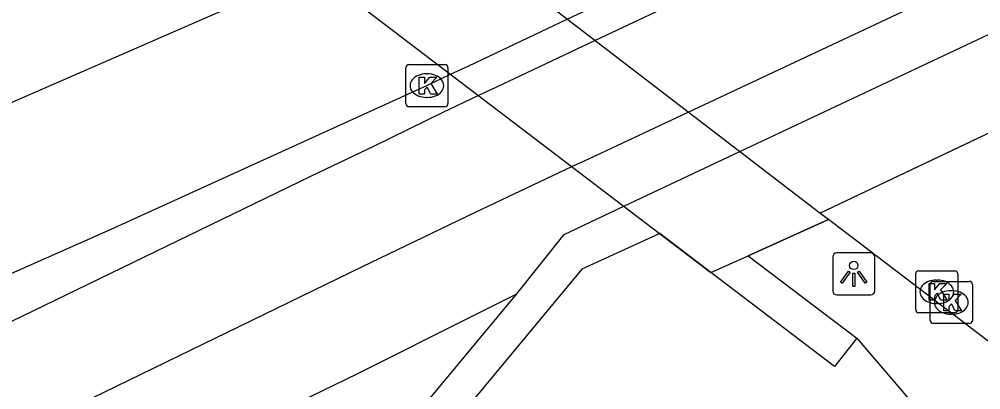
# Model space of a CAD drawing. Extents: x 158087 to 159494, y 382905 to 383981.
# Drawn here: x 158883.62 to 158906.46, y 383806.11 to 383814.92 of the extents above; entities that cross this region are included whole.
import ezdxf

# ---------------------------------------------------------------- set-up
doc = ezdxf.new("R2010")
doc.units = 0
for name, color, linetype in [('IMGEO_Berm_groen', 7, 'Continuous'), ('IMGEO_Dek', 7, 'Continuous'), ('IMGEO_Fietspad_gesloten', 7, 'Continuous'), ('IMGEO_Hek', 7, 'Continuous'), ('IMGEO_Kolk', 7, 'Continuous'), ('IMGEO_Lichtpunt', 7, 'Continuous'), ('IMGEO_Muur', 7, 'Continuous'), ('IMGEO_Rijbaan_regionaal_gesloten', 7, 'Continuous'), ('IMGEO_Voetpad_open', 7, 'Continuous')]:
    doc.layers.add(name, color=color, linetype=linetype)

msp = doc.modelspace()

# ---------------------------------------------------------------- linework, layer by layer
at = {"layer": 'IMGEO_Berm_groen'}
msp.add_lwpolyline([(158903.511, 383807.338), (158912.45, 383796.934), (158931.369, 383782.148), (158969.974, 383752.859), (159025.594, 383711.342), (159057.228, 383687.268), (159086.577, 383664.934), (159106.078, 383650.693), (159116.489, 383643.09), (159134.156, 383631.849), (159150.351, 383621.947), (159177.164, 383607.204), (159191.538, 383601.097), (159222.257, 383587.89)], dxfattribs=at)
at = {"layer": 'IMGEO_Dek'}
msp.add_lwpolyline([(158902.912, 383834.582), (158888.17, 383828.002), (158880.202, 383824.022), (158900.05, 383808.897), (158900.932, 383809.295), (158902.837, 383810.155), (158902.638, 383810.308), (158909.887, 383813.753), (158912.434, 383814.964), (158919.618, 383818.379), (158919.85, 383818.202), (158921.81, 383819.051), (158922.73, 383819.45)], close=True, dxfattribs=at)
at = {"layer": 'IMGEO_Fietspad_gesloten'}
for points in [[(158917.116, 383823.736), (158916.435, 383823.395), (158914.362, 383822.396), (158913.307, 383821.888), (158910.961, 383820.809), (158907.118, 383819.041), (158906.601, 383818.803), (158905.859, 383818.462), (158905.002, 383818.055), (158904.549, 383817.84), (158900.71, 383816.02), (158899.765, 383815.572), (158897.298, 383814.408), (158894.956, 383813.303), (158894.531, 383813.103), (158893.68, 383812.701), (158892.054, 383811.904), (158890.542, 383811.178), (158869.181, 383800.819)], [(158870.191, 383798.538), (158891.775, 383809.045), (158894.46, 383810.332), (158896.747, 383811.414), (158897.164, 383811.609), (158899.509, 383812.71), (158902.935, 383814.319), (158906.785, 383816.128), (158907.25, 383816.346), (158908.842, 383817.095), (158909.346, 383817.332), (158913.168, 383819.126), (158914.389, 383819.699), (158916.584, 383820.698), (158917.121, 383820.942), (158918.648, 383821.705), (158919.356, 383822.026)]]:
    msp.add_lwpolyline(points, dxfattribs=at)
at = {"layer": 'IMGEO_Hek'}
msp.add_lwpolyline([(158880.202, 383824.022), (158900.05, 383808.897)], dxfattribs=at)
at = {"layer": 'IMGEO_Kolk'}
for p, q in [((158892.803, 383812.913), (158892.803, 383813.765)), ((158892.878, 383813.839), (158893.73, 383813.839)), ((158893.804, 383813.765), (158893.804, 383812.913)), ((158893.291, 383813.619), (158893.316, 383813.619)), ((158893.314, 383813.059), (158893.289, 383813.059)), ((158893.73, 383812.839), (158892.878, 383812.839)), ((158904.986, 383808.94), (158905.838, 383808.94)), ((158904.911, 383808.014), (158904.911, 383808.866)), ((158905.331, 383808.687), (158906.183, 383808.687)), ((158905.399, 383808.72), (158905.424, 383808.72)), ((158905.912, 383808.866), (158905.912, 383808.014)), ((158905.256, 383807.761), (158905.256, 383808.613)), ((158905.744, 383808.467), (158905.769, 383808.467)), ((158906.257, 383808.613), (158906.257, 383807.761)), ((158905.422, 383808.16), (158905.397, 383808.16)), ((158905.838, 383807.94), (158904.986, 383807.94)), ((158905.767, 383807.907), (158905.742, 383807.907)), ((158906.183, 383807.687), (158905.331, 383807.687))]:
    msp.add_line(p, q, dxfattribs=at)
for points in [[(158892.803, 383812.913), (158892.803, 383813.765)], [(158892.878, 383813.839), (158893.73, 383813.839)], [(158893.804, 383813.765), (158893.804, 383812.913)], [(158893.124, 383813.539), (158893.247, 383813.539), (158893.247, 383813.388), (158893.377, 383813.539), (158893.541, 383813.539), (158893.395, 383813.388), (158893.548, 383813.139), (158893.396, 383813.139), (158893.311, 383813.303), (158893.247, 383813.236), (158893.247, 383813.139), (158893.124, 383813.139), (158893.124, 383813.539)], [(158893.73, 383812.839), (158892.878, 383812.839)], [(158904.986, 383808.94), (158905.838, 383808.94)], [(158904.911, 383808.014), (158904.911, 383808.866)], [(158905.232, 383808.64), (158905.355, 383808.64), (158905.355, 383808.489), (158905.485, 383808.64), (158905.649, 383808.64), (158905.503, 383808.489), (158905.656, 383808.24), (158905.504, 383808.24), (158905.419, 383808.404), (158905.355, 383808.337), (158905.355, 383808.24), (158905.232, 383808.24), (158905.232, 383808.64)], [(158905.331, 383808.687), (158906.183, 383808.687)], [(158905.912, 383808.866), (158905.912, 383808.014)], [(158905.256, 383807.761), (158905.256, 383808.613)], [(158906.257, 383808.613), (158906.257, 383807.761)], [(158905.577, 383808.387), (158905.7, 383808.387), (158905.7, 383808.236), (158905.83, 383808.387), (158905.994, 383808.387), (158905.848, 383808.236), (158906.001, 383807.987), (158905.849, 383807.987), (158905.764, 383808.151), (158905.7, 383808.084), (158905.7, 383807.987), (158905.577, 383807.987), (158905.577, 383808.387)], [(158905.838, 383807.94), (158904.986, 383807.94)], [(158906.183, 383807.687), (158905.331, 383807.687)]]:
    msp.add_lwpolyline(points, dxfattribs=at)
for centre, start, end in [((158892.88, 383813.763), 91.552, 178.448), ((158892.88, 383813.763), 91.552, 178.448), ((158893.728, 383813.763), 1.552, 88.448), ((158893.728, 383813.763), 1.552, 88.448), ((158892.88, 383812.915), 181.552, 268.448), ((158892.88, 383812.915), 181.552, 268.448), ((158893.728, 383812.915), 271.552, 358.448), ((158893.728, 383812.915), 271.552, 358.448), ((158904.988, 383808.864), 91.552, 178.448), ((158904.988, 383808.864), 91.552, 178.448), ((158905.836, 383808.864), 1.552, 88.448), ((158905.836, 383808.864), 1.552, 88.448), ((158905.333, 383808.611), 91.552, 178.448), ((158905.333, 383808.611), 91.552, 178.448), ((158906.181, 383808.611), 1.552, 88.448), ((158906.181, 383808.611), 1.552, 88.448), ((158904.988, 383808.016), 181.552, 268.448), ((158904.988, 383808.016), 181.552, 268.448), ((158905.836, 383808.016), 271.552, 358.448), ((158905.836, 383808.016), 271.552, 358.448), ((158905.333, 383807.763), 181.552, 268.448), ((158905.333, 383807.763), 181.552, 268.448), ((158906.181, 383807.763), 271.552, 358.448), ((158906.181, 383807.763), 271.552, 358.448)]:
    msp.add_arc(centre, 0.0765, start, end, dxfattribs=at)
for centre, major_axis, ratio, start_param, end_param in [((158893.29, 383813.339), (-0.387, 0.002), 0.722429, 4.712389, 7.853982), ((158893.315, 383813.339), (-0.39, 0.002), 0.717154, 1.570796, 4.712389), ((158905.398, 383808.44), (-0.387, 0.002), 0.722429, 4.712389, 7.853982), ((158905.423, 383808.44), (-0.39, 0.002), 0.717154, 1.570796, 4.712389), ((158905.743, 383808.187), (-0.387, 0.002), 0.722429, 4.712389, 7.853982), ((158905.768, 383808.187), (-0.39, 0.002), 0.717154, 1.570796, 4.712389)]:
    msp.add_ellipse(centre, major_axis=major_axis, ratio=ratio, start_param=start_param, end_param=end_param, dxfattribs=at)
at = {"layer": 'IMGEO_Lichtpunt'}
for p, q in [((158903.843, 383809.364), (158903.035, 383809.364)), ((158903.843, 383809.364), (158903.035, 383809.364)), ((158902.941, 383809.269), (158902.941, 383808.462)), ((158902.941, 383809.269), (158902.941, 383808.462)), ((158903.937, 383808.462), (158903.937, 383809.269)), ((158903.937, 383808.462), (158903.937, 383809.269)), ((158903.035, 383808.368), (158903.843, 383808.368)), ((158903.035, 383808.368), (158903.843, 383808.368))]:
    msp.add_line(p, q, dxfattribs=at)
for points in [[(158903.315, 383808.933), (158903.354, 383808.905), (158903.166, 383808.643), (158903.128, 383808.67), (158903.315, 383808.933)], [(158903.417, 383808.885), (158903.464, 383808.885), (158903.464, 383808.563), (158903.417, 383808.563), (158903.417, 383808.885)], [(158903.527, 383808.905), (158903.565, 383808.932), (158903.752, 383808.67), (158903.713, 383808.642), (158903.527, 383808.905)]]:
    msp.add_lwpolyline(points, dxfattribs=at)
msp.add_circle((158903.44, 383809.067), 0.0994, dxfattribs=at)
for centre, start, end in [((158903.035, 383809.269), 90, 180), ((158903.035, 383809.269), 90, 180), ((158903.843, 383809.269), 0, 90), ((158903.843, 383809.269), 0, 90), ((158903.035, 383808.462), 180, 270), ((158903.035, 383808.462), 180, 270), ((158903.843, 383808.462), 270, 0), ((158903.843, 383808.462), 270, 360)]:
    msp.add_arc(centre, 0.0946, start, end, dxfattribs=at)
at = {"layer": 'IMGEO_Muur'}
for points in [[(158895.436, 383808.391), (158896.562, 383809.802), (158897.983, 383810.472), (158900.733, 383811.77), (158907.998, 383815.199), (158910.555, 383816.405), (158917.755, 383819.802), (158920.545, 383821.118), (158922.671, 383822.121), (158936.967, 383823.851)], [(158902.837, 383810.155), (158902.638, 383810.308), (158906.518, 383812.152)], [(158902.837, 383810.155), (158900.932, 383809.295)], [(158900.05, 383808.897), (158899.339, 383809.439), (158898.836, 383809.822), (158896.979, 383808.979), (158890.681, 383801.381), (158891.515, 383800.783), (158891.348, 383800.497)], [(158900.05, 383808.897), (158900.932, 383809.295)], [(158900.932, 383809.295), (158903.511, 383807.338)], [(158903.511, 383807.338), (158902.982, 383806.662), (158900.05, 383808.897)], [(158889.835, 383801.645), (158895.436, 383808.391)]]:
    msp.add_lwpolyline(points, dxfattribs=at)
at = {"layer": 'IMGEO_Rijbaan_regionaal_gesloten'}
for points in [[(158857.176, 383801.486), (158890.624, 383816.08), (158913.706, 383826.34), (158931.656, 383834.319)], [(158878.263, 383806.583), (158885.805, 383809.927), (158893.304, 383813.34), (158893.868, 383813.608), (158894.296, 383813.81), (158896.634, 383814.918), (158899.414, 383816.235), (158900.047, 383816.527), (158903.929, 383818.315), (158904.384, 383818.525), (158905.514, 383819.046), (158905.989, 383819.27), (158906.503, 383819.512), (158910.313, 383821.304), (158912.976, 383822.556), (158913.705, 383822.898), (158915.8, 383823.88), (158916.499, 383824.207), (158918.636, 383825.211), (158932.913, 383831.885)], [(158902.638, 383810.308), (158882.975, 383825.407)], [(158919.136, 383797.732), (158902.837, 383810.155)]]:
    msp.add_lwpolyline(points, dxfattribs=at)
at = {"layer": 'IMGEO_Voetpad_open'}
msp.add_lwpolyline([(158871.891, 383796.892), (158891.662, 383806.502), (158894.396, 383807.865), (158895.436, 383808.391)], dxfattribs=at)

doc.saveas('drawing.dxf')
